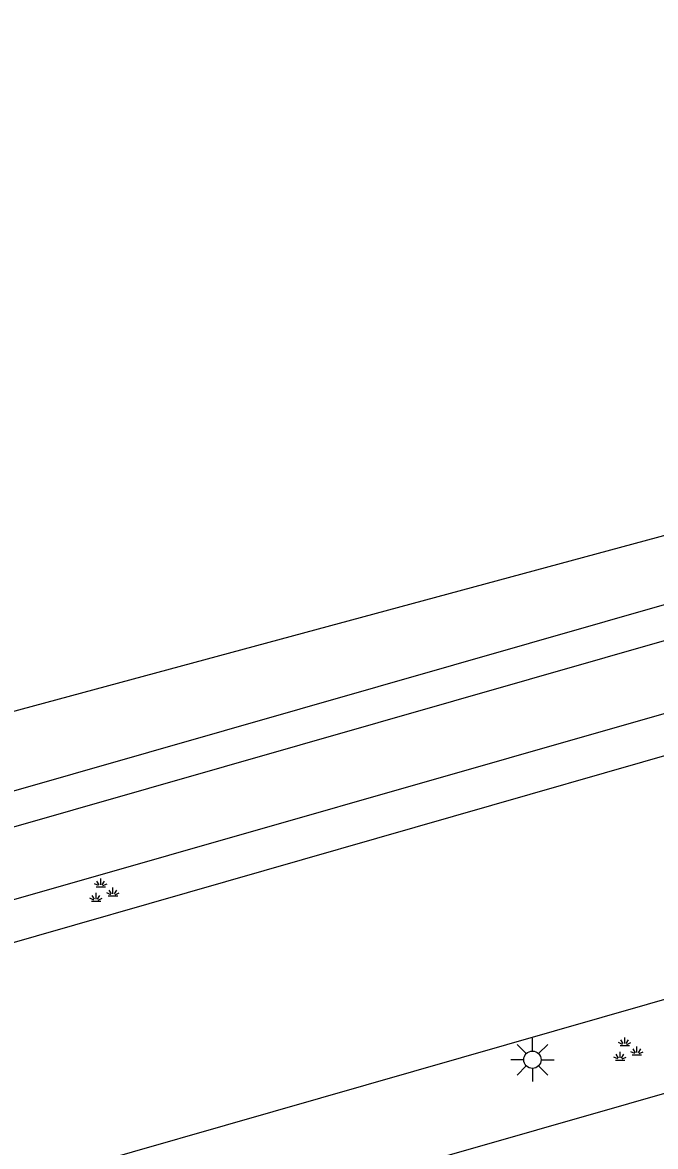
# Model space of a CAD drawing. Extents: x 124000 to 129000, y 395500 to 397503.
# Drawn here: x 128059.99 to 128078.27, y 395768.96 to 395801.43 of the extents above; entities that cross this region are included whole.
import ezdxf

# ---------------------------------------------------------------- set-up
doc = ezdxf.new("R2010")
doc.units = 0
for name, color, linetype in [('gg-afsc-draadraster', 7, 'Continuous'), ('gg-afsc-lijn draadraster', 7, 'Continuous'), ('gg-knt-verharding', 7, 'Continuous'), ('gt-grn-groengrens NZ', 7, 'Continuous'), ('gt-symb-groenvak', 7, 'Continuous'), ('gt-symb-lichtmast', 7, 'Continuous')]:
    doc.layers.add(name, color=color, linetype=linetype)

# ---------------------------------------------------------------- blocks, each defined once
blk = doc.blocks.new('gt0-GRVAK')
at = {"layer": 'gt-symb-groenvak'}
for p, q in [((-0.047, 0.214), (-0.047, 0.393)), ((-0.11, 0.189), (-0.228, 0.24)), ((-0.182, 0.153), (0.088, 0.153)), ((-0.091, 0.211), (-0.156, 0.322)), ((-0.004, 0.211), (0.061, 0.322)), ((0.015, 0.189), (0.133, 0.24)), ((0.262, -0.052), (0.197, 0.059)), ((0.305, -0.049), (0.305, 0.13)), ((0.349, -0.052), (0.414, 0.059)), ((-0.245, -0.228), (-0.363, -0.177)), ((-0.318, -0.264), (-0.047, -0.264)), ((-0.226, -0.206), (-0.291, -0.095)), ((-0.183, -0.203), (-0.183, -0.024)), ((-0.139, -0.206), (-0.074, -0.095)), ((-0.12, -0.228), (-0.002, -0.177)), ((0.243, -0.074), (0.125, -0.023)), ((0.17, -0.11), (0.441, -0.11)), ((0.368, -0.074), (0.486, -0.023))]:
    blk.add_line(p, q, dxfattribs=at)
blk = doc.blocks.new('gt0-LMAST')
at = {"layer": 'gt-symb-lichtmast'}
for p, q in [((-0.182, 0.173), (-0.447, 0.438)), ((-0.005, 0.246), (-0.005, 0.621)), ((0.172, 0.173), (0.437, 0.438)), ((-0.255, -0.004), (-0.63, -0.004)), ((-0.182, -0.181), (-0.447, -0.446)), ((-0.005, -0.254), (-0.005, -0.629)), ((0.437, -0.446), (0.172, -0.181)), ((0.245, -0.004), (0.62, -0.004))]:
    blk.add_line(p, q, dxfattribs=at)
blk.add_circle((-0.005, -0.004), 0.25, dxfattribs=at)

msp = doc.modelspace()

# ---------------------------------------------------------------- linework, layer by layer
at = {"layer": 'gg-afsc-draadraster'}
msp.add_line((128084.959, 395788.351), (128035.949, 395775.096), dxfattribs=at)
at = {"layer": 'gg-afsc-lijn draadraster'}
msp.add_line((128084.959, 395788.351), (128035.949, 395775.096), dxfattribs=at)
at = {"layer": 'gg-knt-verharding'}
for p, q in [((128037.385, 395771.803), (128083.685, 395785.051)), ((128038.839, 395770.117), (128084.767, 395783.255)), ((128085.384, 395782.214), (128039.925, 395769.174))]:
    msp.add_line(p, q, dxfattribs=at)
for points in [[(128239.964, 395819.846), (128175.59, 395801.04), (128045.514, 395763.746)], [(128046.077, 395761.21), (128121.927, 395782.926), (128136.973, 395787.254), (128171.309, 395797.055), (128204.975, 395806.856), (128239.102, 395817.027), (128240.662, 395817.511)]]:
    msp.add_lwpolyline(points, dxfattribs=at)
at = {"layer": 'gt-grn-groengrens NZ'}
msp.add_line((128036.936, 395772.715), (128083.41, 395786.012), dxfattribs=at)

# ---------------------------------------------------------------- block references
at = {"layer": 'gt-symb-groenvak'}
for p in [(128062.293, 395776.309), (128077.425, 395771.723)]:
    msp.add_blockref('gt0-GRVAK', p, dxfattribs=at)
at = {"layer": 'gt-symb-lichtmast'}
msp.add_blockref('gt0-LMAST', (128074.717, 395771.474), dxfattribs=at)

doc.saveas('drawing.dxf')
